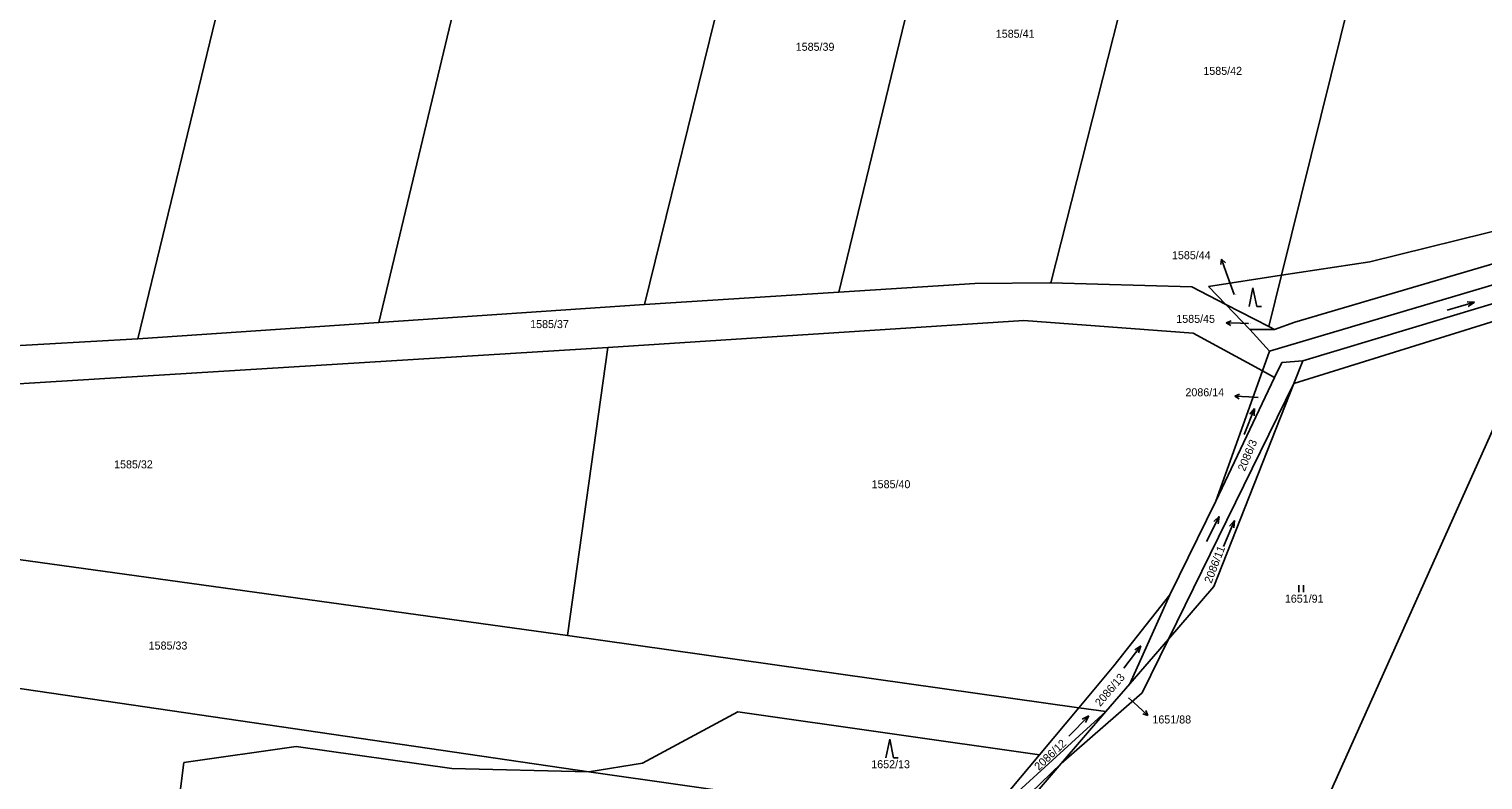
# Model space of a CAD drawing. Extents: x -795483 to -789093, y -1112258 to -1108741.
# Drawn here: x -793351.3 to -793042.5, y -1111332.8 to -1111173.4 of the extents above; entities that cross this region are included whole.
import ezdxf

# ---------------------------------------------------------------- set-up
doc = ezdxf.new("R2010")
doc.units = 0
for name, color, linetype in [('Komunikace', 7, 'Continuous'), ('Vrstva 1', 7, 'Continuous'), ('Vrstva 14', 7, 'Continuous'), ('Vrstva 16', 7, 'Continuous'), ('Vrstva 23', 7, 'Continuous')]:
    doc.layers.add(name, color=color, linetype=linetype)

msp = doc.modelspace()

# ---------------------------------------------------------------- linework, layer by layer
at = {"layer": 'Komunikace'}
for p, q in [((-793095.35, -1111229.78), (-793097.01, -1111225.09)), ((-793092.31, -1111235.93), (-793094.01, -1111235.88)), ((-793090.22, -1111251.6), (-793092.23, -1111251.51)), ((-793117.79, -1111315.38), (-793115.9, -1111317.12))]:
    msp.add_line(p, q, dxfattribs=at)
at = {"layer": 'Vrstva 1'}
for p, q in [((-793328.16, -1111239.17), (-793289.53, -1111080.14)), ((-793276.98, -1111235.68), (-793242.56, -1111092.18)), ((-793220.56, -1111231.87), (-793189.62, -1111105.76)), ((-793151.58, -1111114.91), (-793179.27, -1111229.24)), ((-793108.22, -1111124.46), (-793134.28, -1111227.3)), ((-793085.31, -1111225.68), (-793062.65, -1111134.5)), ((-793087.83, -1111241.8), (-792868.8, -1111176.81)), ((-792983.46, -1111202.23), (-793066.51, -1111222.82)), ((-792994, -1111209.51), (-793082.42, -1111235.63)), ((-793080.73, -1111243.83), (-792970.67, -1111210.63)), ((-793066.51, -1111222.82), (-793085.31, -1111225.68)), ((-793085.31, -1111225.68), (-793100.81, -1111228.04)), ((-793088.01, -1111236.56), (-793085.31, -1111225.68)), ((-793220.56, -1111231.87), (-793179.27, -1111229.24)), ((-793179.27, -1111229.24), (-793150.38, -1111227.4)), ((-793134.48, -1111227.29), (-793150.38, -1111227.4)), ((-793134.28, -1111227.3), (-793134.48, -1111227.29)), ((-793104.31, -1111228.16), (-793134.28, -1111227.3)), ((-793097.14, -1111231.85), (-793104.31, -1111228.16)), ((-793100.81, -1111228.04), (-793097.14, -1111231.85)), ((-793220.56, -1111231.87), (-793276.98, -1111235.68)), ((-793097.14, -1111231.85), (-793091.98, -1111237.22)), ((-793088.01, -1111236.56), (-793097.14, -1111231.85)), ((-793082.64, -1111248.66), (-793028.48, -1111231.8)), ((-793028.48, -1111231.8), (-793078.17, -1111342.58)), ((-793276.98, -1111235.68), (-793328.16, -1111239.17)), ((-793228.37, -1111241.02), (-793140.02, -1111235.25)), ((-793140.02, -1111235.25), (-793104.08, -1111237.97)), ((-793082.42, -1111235.63), (-793086.74, -1111237.21)), ((-793328.16, -1111239.17), (-793389.47, -1111242.65)), ((-793104.08, -1111237.97), (-793089.33, -1111246)), ((-793086.74, -1111237.21), (-793091.98, -1111237.22)), ((-793091.98, -1111237.22), (-793087.83, -1111241.8)), ((-793086.74, -1111237.21), (-793088.01, -1111236.56)), ((-793406.56, -1111252.02), (-793228.37, -1111241.02)), ((-793228.37, -1111241.02), (-793236.94, -1111302.2)), ((-793089.33, -1111246), (-793087.83, -1111241.8)), ((-793086.75, -1111247.4), (-793085.24, -1111244.22)), ((-793085.24, -1111244.22), (-793080.73, -1111243.83)), ((-793082.64, -1111248.66), (-793080.73, -1111243.83)), ((-793099.21, -1111273.66), (-793089.33, -1111246)), ((-793099.21, -1111273.66), (-793086.75, -1111247.4)), ((-793089.33, -1111246), (-793086.75, -1111247.4)), ((-793109.29, -1111302.94), (-793082.64, -1111248.66)), ((-793099.67, -1111291.8), (-793082.64, -1111248.66)), ((-793437.75, -1111274.39), (-793236.94, -1111302.2)), ((-793108.97, -1111293.52), (-793099.21, -1111273.66)), ((-793120.91, -1111308.64), (-793108.97, -1111293.52)), ((-793117.49, -1111312.45), (-793108.97, -1111293.52)), ((-793099.67, -1111291.8), (-793109.29, -1111302.94)), ((-793232.4, -1111331.11), (-793441.22, -1111300.55)), ((-793236.94, -1111302.2), (-793128.31, -1111317.52)), ((-793109.29, -1111302.94), (-793117.49, -1111312.45)), ((-793114.88, -1111314.34), (-793109.29, -1111302.94)), ((-793128.31, -1111317.52), (-793120.91, -1111308.64)), ((-793117.49, -1111312.45), (-793122.56, -1111318.33)), ((-793119.88, -1111318.71), (-793114.88, -1111314.34)), ((-793221.01, -1111329.27), (-793200.74, -1111318.42)), ((-793200.74, -1111318.42), (-793136.66, -1111327.54)), ((-793149.64, -1111342.97), (-793122.56, -1111318.33)), ((-793136.66, -1111327.54), (-793128.31, -1111317.52)), ((-793122.56, -1111318.33), (-793132.1, -1111329.39)), ((-793132.1, -1111329.39), (-793119.88, -1111318.71)), ((-793128.31, -1111317.52), (-793122.56, -1111318.33)), ((-793318.41, -1111329.14), (-793294.51, -1111325.74)), ((-793294.51, -1111325.74), (-793261.51, -1111330.41)), ((-793149.64, -1111342.97), (-793136.66, -1111327.54)), ((-793320.47, -1111345.33), (-793318.41, -1111329.14)), ((-793261.51, -1111330.41), (-793232.4, -1111331.11)), ((-793232.4, -1111331.11), (-793221.01, -1111329.27)), ((-793159.44, -1111341.47), (-793232.4, -1111331.11)), ((-793148.47, -1111345.18), (-793132.1, -1111329.39)), ((-793132.1, -1111329.39), (-793143.64, -1111342.76))]:
    msp.add_line(p, q, dxfattribs=at)
at = {"layer": 'Vrstva 16'}
for p, q in [((-793098.01, -1111222.26), (-793098.15, -1111223.37)), ((-793097.01, -1111225.09), (-793098.01, -1111222.26)), ((-793098.01, -1111222.26), (-793097.21, -1111223.04)), ((-793097.01, -1111235.78), (-793095.99, -1111235.32)), ((-793094.01, -1111235.88), (-793097.01, -1111235.78)), ((-793097.01, -1111235.78), (-793096.02, -1111236.31)), ((-793095.23, -1111251.37), (-793094.2, -1111250.92)), ((-793092.23, -1111251.51), (-793095.23, -1111251.37)), ((-793095.23, -1111251.37), (-793094.25, -1111251.92)), ((-793115.9, -1111317.12), (-793113.7, -1111319.16)), ((-793113.7, -1111319.16), (-793114.77, -1111318.84)), ((-793113.7, -1111319.16), (-793114.09, -1111318.11))]:
    msp.add_line(p, q, dxfattribs=at)
at = {"layer": 'Vrstva 23'}
for p, q in [((-793092.15, -1111232.33), (-793091.35, -1111228.33)), ((-793091.35, -1111228.33), (-793090.55, -1111232.33)), ((-793090.55, -1111232.33), (-793089.55, -1111232.33)), ((-793050.07, -1111233.05), (-793044.31, -1111231.39)), ((-793044.31, -1111231.39), (-793045.89, -1111231.32)), ((-793044.31, -1111231.39), (-793045.61, -1111232.28)), ((-793093.23, -1111259.5), (-793090.99, -1111253.94)), ((-793090.99, -1111253.94), (-793092.01, -1111255.14)), ((-793090.99, -1111253.94), (-793091.08, -1111255.52)), ((-793101.24, -1111282.22), (-793098.5, -1111276.88)), ((-793098.5, -1111276.88), (-793099.63, -1111277.99)), ((-793098.5, -1111276.88), (-793098.74, -1111278.44)), ((-793097.6, -1111283.28), (-793095.26, -1111277.76)), ((-793095.26, -1111277.76), (-793096.31, -1111278.94)), ((-793095.26, -1111277.76), (-793095.38, -1111279.33)), ((-793081.61, -1111293), (-793081.61, -1111291.5)), ((-793080.61, -1111291.5), (-793080.61, -1111293)), ((-793118.77, -1111309.12), (-793115.15, -1111304.34)), ((-793115.15, -1111304.34), (-793116.45, -1111305.23)), ((-793115.15, -1111304.34), (-793115.65, -1111305.84)), ((-793130.43, -1111323.52), (-793126.23, -1111319.22)), ((-793126.23, -1111319.22), (-793127.64, -1111319.95)), ((-793126.23, -1111319.22), (-793126.92, -1111320.65)), ((-793169.3, -1111328.16), (-793168.5, -1111324.16)), ((-793168.5, -1111324.16), (-793167.7, -1111328.16)), ((-793167.7, -1111328.16), (-793166.7, -1111328.16))]:
    msp.add_line(p, q, dxfattribs=at)

# ---------------------------------------------------------------- texts
at = {"layer": 'Vrstva 14'}
for s, height, p in [('1585/41', 1.7, (-793145.96, -1111175.23)), ('1585/39', 1.7, (-793188.45, -1111178)), ('1585/42', 1.7, (-793101.88, -1111183.11)), ('1585/44', 0.1, (-793095.35, -1111229.78)), ('1585/37', 1.7, (-793244.85, -1111236.89)), ('1585/45', 0.1, (-793092.31, -1111235.93)), ('2086/14', 0.1, (-793090.22, -1111251.6)), ('1585/32', 1.7, (-793333.21, -1111266.68)), ('1585/40', 1.7, (-793172.32, -1111270.89)), ('1651/91', 1.7, (-793084.57, -1111295.2)), ('1585/33', 1.7, (-793325.87, -1111305.16)), ('1651/88', 0.1, (-793117.79, -1111315.38)), ('1652/13', 1.7, (-793172.41, -1111330.36))]:
    msp.add_text(s, height=height, dxfattribs=at).set_placement(p)
for s, rotation, p in [('2086/3', 67.2995, (-793093.09, -1111267.42)), ('2086/11', 68.8862, (-793100.18, -1111291.22)), ('2086/13', 49.3535, (-793123.78, -1111317.38)), ('2086/12', 43.3102, (-793136.82, -1111330.94))]:
    msp.add_text(s, height=1.7, rotation=rotation, dxfattribs=at).set_placement(p)
at = {"layer": 'Vrstva 16'}
for s, p in [('1585/44', (-793108.55, -1111222.26)), ('1585/45', (-793107.63, -1111235.78)), ('2086/14', (-793105.69, -1111251.37)), ('1651/88', (-793112.7, -1111320.86))]:
    msp.add_text(s, height=1.7, dxfattribs=at).set_placement(p)

doc.saveas('drawing.dxf')
